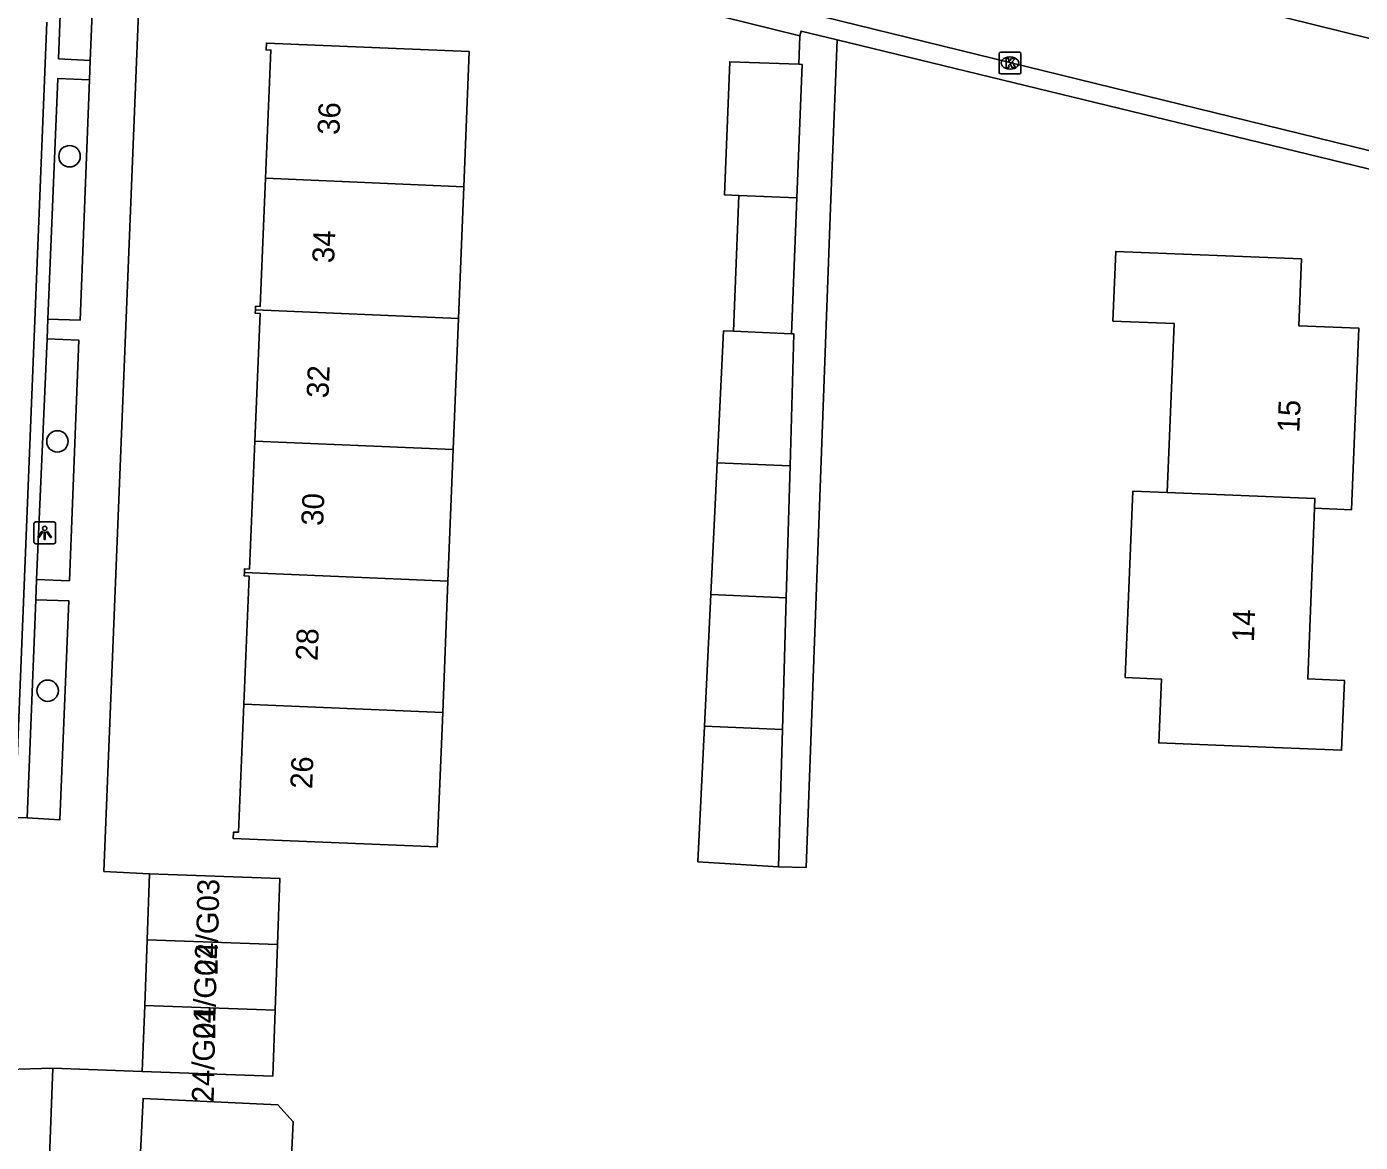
# Model space of a CAD drawing. Extents: x 160732 to 162105, y 387428 to 388479.
# Drawn here: x 161782.5 to 161843.4, y 387857 to 387907.9 of the extents above; entities that cross this region are included whole.
import ezdxf

# ---------------------------------------------------------------- set-up
doc = ezdxf.new("R2010")
doc.units = 0
for name, color, linetype in [('IMGEO_Boom', 7, 'Continuous'), ('IMGEO_Kolk', 7, 'Continuous'), ('IMGEO_Lichtpunt', 7, 'Continuous'), ('IMGEO_Pand', 7, 'Continuous'), ('IMGEO_Pand_nummerreeks', 7, 'Continuous'), ('IMGEO_Rijbaan_lokaal_open', 7, 'Continuous'), ('IMGEO_Voetpad_open', 7, 'Continuous')]:
    doc.layers.add(name, color=color, linetype=linetype)

msp = doc.modelspace()

# ---------------------------------------------------------------- linework, layer by layer
at = {"layer": 'IMGEO_Boom'}
for centre in [(161784.46, 387902.022), (161783.908, 387888.999), (161783.464, 387877.618)]:
    msp.add_circle(centre, 0.489, dxfattribs=at)
at = {"layer": 'IMGEO_Kolk'}
for p, q in [((161826.887, 387905.85), (161826.887, 387906.702)), ((161826.962, 387906.776), (161827.814, 387906.776)), ((161827.375, 387906.556), (161827.4, 387906.556)), ((161827.888, 387906.702), (161827.888, 387905.85)), ((161827.814, 387905.776), (161826.962, 387905.776)), ((161827.398, 387905.996), (161827.373, 387905.996))]:
    msp.add_line(p, q, dxfattribs=at)
for points in [[(161826.887, 387905.85), (161826.887, 387906.702)], [(161826.962, 387906.776), (161827.814, 387906.776)], [(161827.208, 387906.476), (161827.331, 387906.476), (161827.331, 387906.325), (161827.461, 387906.476), (161827.625, 387906.476), (161827.479, 387906.325), (161827.632, 387906.076), (161827.48, 387906.076), (161827.395, 387906.24), (161827.331, 387906.173), (161827.331, 387906.076), (161827.208, 387906.076), (161827.208, 387906.476)], [(161827.888, 387906.702), (161827.888, 387905.85)], [(161827.814, 387905.776), (161826.962, 387905.776)]]:
    msp.add_lwpolyline(points, dxfattribs=at)
for centre, start, end in [((161826.964, 387906.7), 91.55205, 178.44795), ((161826.964, 387906.7), 91.55205, 178.44795), ((161827.812, 387906.7), 1.55205, 88.44795), ((161827.812, 387906.7), 1.55205, 88.44795), ((161826.964, 387905.852), 181.55205, 268.44795), ((161826.964, 387905.852), 181.55205, 268.44795), ((161827.812, 387905.852), 271.55205, 358.44795), ((161827.812, 387905.852), 271.55205, 358.44795)]:
    msp.add_arc(centre, 0.0765, start, end, dxfattribs=at)
for centre, major_axis, ratio, start_param, end_param in [((161827.374, 387906.276), (-0.387, 0.002), 0.722429, 4.712389, 7.853982), ((161827.399, 387906.276), (-0.39, 0.002), 0.717154, 1.570796, 4.712389)]:
    msp.add_ellipse(centre, major_axis=major_axis, ratio=ratio, start_param=start_param, end_param=end_param, dxfattribs=at)
at = {"layer": 'IMGEO_Lichtpunt'}
for p, q in [((161782.829, 387885.231), (161782.829, 387884.424)), ((161782.829, 387885.231), (161782.829, 387884.424)), ((161783.731, 387885.326), (161782.923, 387885.326)), ((161783.731, 387885.326), (161782.923, 387885.326)), ((161783.825, 387884.424), (161783.825, 387885.231)), ((161783.825, 387884.424), (161783.825, 387885.231)), ((161782.923, 387884.33), (161783.731, 387884.33)), ((161782.923, 387884.33), (161783.731, 387884.33))]:
    msp.add_line(p, q, dxfattribs=at)
for points in [[(161783.203, 387884.895), (161783.242, 387884.867), (161783.054, 387884.605), (161783.016, 387884.632), (161783.203, 387884.895)], [(161783.305, 387884.847), (161783.352, 387884.847), (161783.352, 387884.525), (161783.305, 387884.525), (161783.305, 387884.847)], [(161783.415, 387884.867), (161783.453, 387884.894), (161783.64, 387884.632), (161783.601, 387884.604), (161783.415, 387884.867)]]:
    msp.add_lwpolyline(points, dxfattribs=at)
msp.add_circle((161783.328, 387885.029), 0.0994, dxfattribs=at)
for centre, start, end in [((161782.923, 387885.231), 90, 180), ((161782.923, 387885.231), 90, 180), ((161783.731, 387885.231), 0, 90), ((161783.731, 387885.231), 0, 90), ((161782.923, 387884.424), 180, 270), ((161782.923, 387884.424), 180, 270), ((161783.731, 387884.424), 270, 0), ((161783.731, 387884.424), 270, 360)]:
    msp.add_arc(centre, 0.0946, start, end, dxfattribs=at)
at = {"layer": 'IMGEO_Pand'}
for points in [[(161793.41, 387901.016), (161793.651, 387906.869), (161793.431, 387906.877), (161793.444, 387907.19), (161802.701, 387906.804), (161802.454, 387900.631)], [(161817.748, 387906.221), (161814.597, 387906.336), (161814.354, 387900.259), (161815.01, 387900.231)], [(161817.748, 387906.221), (161817.898, 387906.216), (161817.654, 387900.119)], [(161792.943, 387895.013), (161792.949, 387895.171), (161793.169, 387895.163), (161793.41, 387901.016)], [(161793.41, 387901.016), (161802.454, 387900.631)], [(161802.454, 387900.631), (161802.214, 387894.618)], [(161815.01, 387900.231), (161814.762, 387894.029)], [(161817.654, 387900.119), (161815.01, 387900.231)], [(161817.654, 387900.119), (161817.407, 387893.916)], [(161834.564, 387886.664), (161834.873, 387894.381), (161832.086, 387894.493), (161832.213, 387897.674), (161840.687, 387897.335), (161840.565, 387894.281), (161843.306, 387894.171), (161842.974, 387885.883), (161841.286, 387885.95)], [(161792.913, 387889.011), (161793.156, 387894.847), (161792.936, 387894.855), (161792.943, 387895.013)], [(161792.943, 387895.013), (161802.214, 387894.618)], [(161802.214, 387894.618), (161801.974, 387888.625)], [(161814.762, 387894.029), (161814.305, 387894.048), (161814.016, 387888.03)], [(161814.762, 387894.029), (161817.407, 387893.916)], [(161817.407, 387893.916), (161817.521, 387893.911), (161817.346, 387887.888)], [(161792.442, 387883.021), (161792.449, 387883.183), (161792.669, 387883.175), (161792.913, 387889.011)], [(161801.974, 387888.625), (161792.913, 387889.011)], [(161801.974, 387888.625), (161801.733, 387882.625)], [(161813.727, 387882.012), (161814.016, 387888.03)], [(161814.016, 387888.03), (161817.346, 387887.888)], [(161817.346, 387887.888), (161817.171, 387881.866)], [(161841.286, 387885.95), (161840.974, 387878.158), (161842.653, 387878.091), (161842.525, 387874.903), (161837.529, 387875.103), (161834.18, 387875.237), (161834.297, 387878.149), (161832.649, 387878.215), (161832.99, 387886.727), (161834.564, 387886.664)], [(161841.286, 387885.95), (161841.304, 387886.395), (161834.564, 387886.664)], [(161792.412, 387877.003), (161792.655, 387882.851), (161792.436, 387882.859), (161792.442, 387883.021)], [(161792.442, 387883.021), (161801.733, 387882.625)], [(161801.733, 387882.625), (161801.493, 387876.616)], [(161813.437, 387875.994), (161813.727, 387882.012)], [(161817.171, 387881.866), (161813.727, 387882.012)], [(161817.171, 387881.866), (161816.996, 387875.842)], [(161801.493, 387876.616), (161801.247, 387870.485), (161791.936, 387870.866), (161791.948, 387871.162), (161792.168, 387871.154), (161792.412, 387877.003)], [(161801.493, 387876.616), (161792.412, 387877.003)], [(161816.814, 387869.58), (161813.14, 387869.806), (161813.437, 387875.994)], [(161813.437, 387875.994), (161816.996, 387875.842)], [(161816.996, 387875.842), (161816.814, 387869.58)], [(161787.999, 387866.248), (161788.107, 387869.255)], [(161788.107, 387869.255), (161794.063, 387869.041), (161793.955, 387866.033)], [(161787.89, 387863.24), (161787.999, 387866.248)], [(161793.955, 387866.033), (161787.999, 387866.248)], [(161793.955, 387866.033), (161793.846, 387863.026)], [(161787.782, 387860.233), (161787.89, 387863.24)], [(161793.846, 387863.026), (161793.738, 387860.018), (161787.782, 387860.233)], [(161793.846, 387863.026), (161787.89, 387863.24)], [(161798.323, 387846.213), (161792.212, 387846.494), (161790.192, 387846.587), (161790.202, 387846.798), (161787.239, 387846.939), (161787.579, 387854.066), (161787.815, 387859.007), (161793.969, 387858.715), (161794.673, 387857.941), (161794.522, 387854.755), (161798.75, 387854.666), (161798.653, 387852.557)]]:
    msp.add_lwpolyline(points, dxfattribs=at)
at = {"layer": 'IMGEO_Rijbaan_lokaal_open'}
for points in [[(161846.062, 387901.727), (161818.063, 387908.587), (161814.541, 387909.45)], [(161837.46, 387908.968), (161852.745, 387905.196)]]:
    msp.add_lwpolyline(points, dxfattribs=at)
at = {"layer": 'IMGEO_Voetpad_open'}
for points in [[(161785.408, 387906.396), (161783.959, 387906.469), (161784.263, 387914.475)], [(161785.743, 387914.42), (161785.408, 387906.396)], [(161787.78, 387912.752), (161786.033, 387869.364), (161788.107, 387869.255)], [(161783.417, 387908.144), (161781.964, 387871.833)], [(161817.799, 387907.519), (161814.277, 387908.382), (161814.327, 387908.585)], [(161817.799, 387907.519), (161817.748, 387906.221)], [(161819.496, 387907.33), (161817.851, 387907.729), (161817.799, 387907.519)], [(161816.814, 387869.58), (161818.081, 387869.544), (161819.198, 387899.666), (161819.496, 387907.33)], [(161845.81, 387900.941), (161819.496, 387907.33)], [(161785.371, 387905.505), (161785.408, 387906.396)], [(161783.477, 387894.583), (161783.925, 387905.572), (161785.371, 387905.505)], [(161785.371, 387905.505), (161784.939, 387894.53), (161783.477, 387894.583)], [(161783.44, 387893.677), (161783.477, 387894.583)], [(161783.44, 387893.677), (161784.886, 387893.623), (161784.457, 387882.632), (161782.951, 387882.699)], [(161782.951, 387882.699), (161783.44, 387893.677)], [(161782.927, 387881.775), (161782.951, 387882.699)], [(161782.927, 387881.775), (161784.423, 387881.724), (161784.02, 387871.724), (161782.531, 387871.81)], [(161782.531, 387871.81), (161782.927, 387881.775)], [(161781.964, 387871.833), (161782.531, 387871.81)], [(161780.59, 387860.298), (161783.692, 387860.379)], [(161783.692, 387860.379), (161783.389, 387852.286), (161783.097, 387844.472)], [(161787.782, 387860.233), (161783.692, 387860.379)]]:
    msp.add_lwpolyline(points, dxfattribs=at)

# ---------------------------------------------------------------- texts
at = {"layer": 'IMGEO_Pand_nummerreeks'}
for s, rotation, p in [('36', 87.64553, (161796.774, 387902.983)), ('34', 87.64553, (161796.533, 387897.13)), ('32', 87.61116, (161796.277, 387890.964)), ('15', 87.70608, (161840.592, 387889.393)), ('30', 87.61116, (161796.033, 387885.134)), ('14', 87.70704, (161838.519, 387879.826)), ('28', 87.61591, (161795.776, 387878.968)), ('26', 87.61591, (161795.533, 387873.117)), ('24/G03', 88.82487, (161791.213, 387864.631)), ('24/G02', 88.82487, (161791.106, 387861.687)), ('24/G01', 88.82487, (161791.04, 387858.814))]:
    msp.add_text(s, height=1, rotation=rotation, dxfattribs=at).set_placement(p)

doc.saveas('drawing.dxf')
